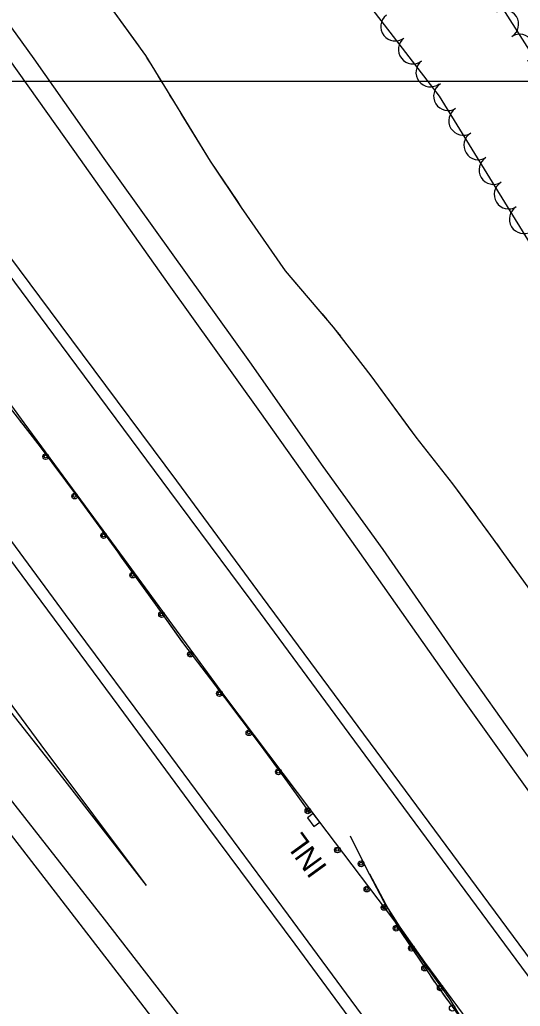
# Model space of a CAD drawing. Extents: x 353423 to 364002, y 127000 to 201942.
# Drawn here: x 360161 to 360299.7, y 131243.8 to 131517 of the extents above; entities that cross this region are included whole.
import ezdxf

# ---------------------------------------------------------------- set-up
doc = ezdxf.new("R2010")
doc.units = 0
for name, color, linetype in [('E_DTM_SlopeBottom', 7, 'Continuous'), ('E_DTM_SlopeTop', 7, 'Continuous'), ('E_FEN_Generic', 7, 'Continuous'), ('E_LAND_TreeLine', 7, 'Continuous'), ('E_MISCPROP', 7, 'Continuous'), ('E_STRUCT_WingWall', 7, 'Continuous')]:
    doc.layers.add(name, color=color, linetype=linetype)

msp = doc.modelspace()

# ---------------------------------------------------------------- linework, layer by layer
at = {"layer": 'E_DTM_SlopeBottom'}
msp.add_lwpolyline([(360242.51, 131293.53), (360244.12, 131294.72), (360242.33, 131297.13), (360240.72, 131295.93), (360242.51, 131293.53)], dxfattribs=at)
at = {"layer": 'E_DTM_SlopeTop'}
for points in [[(360003.08, 131723.98), (360026.59, 131690.8), (360050.66, 131656.92), (360076, 131620.97), (360100.11, 131586.88), (360125.76, 131551.21), (360150.28, 131516.85), (360176.2, 131480.5), (360202.36, 131443.55), (360227.4, 131408.49), (360254.45, 131370.41), (360283.17, 131329.61), (360313.93, 131286.54), (360342.07, 131246.99), (360365.58, 131214.1)], [(360009.57, 131723.99), (360027.6, 131698.56), (360049.78, 131667.45), (360072.16, 131635.99), (360094.34, 131604.71), (360115.48, 131575.16), (360139.63, 131541.28), (360164.88, 131506.22), (360184.31, 131478.55), (360203, 131452.58), (360224.62, 131422.3), (360245.01, 131393.28), (360261.61, 131370.27), (360281.99, 131340.83), (360301.15, 131313.88), (360323.92, 131282.92), (360348.28, 131250.08), (360369.39, 131222.01)], [(360000.03, 131665.19), (360028.81, 131626.11), (360057.41, 131587.56), (360084.25, 131551), (360108.41, 131518.47), (360130.23, 131488.94), (360151.93, 131459.79), (360178.27, 131424.39), (360204.45, 131389.3), (360228.2, 131357.12), (360253.08, 131323.43), (360277.43, 131290.42), (360302.72, 131256.33), (360326.47, 131224.33)], [(359999.42, 131660.51), (360021.52, 131630.8), (360042.89, 131601.91), (360067.53, 131568.65), (360091.97, 131535.6), (360113.92, 131506.19), (360139.67, 131470.98), (360170.37, 131429.77), (360202.51, 131386.45), (360225.06, 131356.17), (360252.15, 131319.31), (360278.04, 131284.31), (360304.69, 131248.27), (360327.72, 131217.17)], [(360575.18, 130810.12), (360549.49, 130844.86), (360524.49, 130878.73), (360497.39, 130915.13), (360467.43, 130955.68), (360439.68, 130993.02), (360407.61, 131036.18), (360380.03, 131073.48), (360351.56, 131111.82), (360326.08, 131146.42), (360292.61, 131191.57), (360263.74, 131230.73), (360235.43, 131269.03), (360201.32, 131315.21), (360173.69, 131352.3), (360144.86, 131391.33), (360115.34, 131431.1), (360078.4, 131481.11), (360051.39, 131517.67), (360020.98, 131558.78), (360004.85, 131580.55)], [(360570.32, 130810.78), (360548.47, 130840.49), (360524.15, 130873.36), (360502.29, 130902.85), (360480.25, 130932.95), (360458.46, 130961.89), (360436.23, 130991.86), (360411.63, 131024.91), (360388.86, 131056.04), (360364.01, 131089.52), (360340.79, 131120.96), (360317.08, 131153.14), (360291.88, 131187.31), (360262.08, 131227.39), (360237.28, 131260.96), (360213.16, 131293.49), (360188.56, 131326.79), (360157.99, 131368.04), (360130.78, 131404.94), (360101.39, 131444.8), (360074.24, 131481.36), (360045.6, 131519.67), (360018.3, 131556.7), (360002.77, 131577.44)], [(360196.1, 131277.21), (360166.97, 131316.17), (360138.29, 131354.85), (360108.91, 131394.79), (360080.27, 131433.31), (360051.52, 131472.3), (360021.11, 131513.2), (360002.79, 131537.75)], [(360196.1, 131277.21), (360172.94, 131307.04), (360153.65, 131331.42), (360127.39, 131365.42), (360105.84, 131393), (360081.56, 131424.27), (360056.13, 131456.84), (360032.57, 131487.03), (360010.09, 131515.87)], [(360207.27, 131238.46), (360184.52, 131267.86), (360159.74, 131299.48), (360133.63, 131332.88), (360108.09, 131365.67), (360085.69, 131394.38), (360058.41, 131429.35), (360035.01, 131459.48), (360010.51, 131490.72)], [(360529.26, 130810.15), (360508.41, 130837.24), (360485.18, 130867.33), (360462.48, 130896.68), (360441.11, 130924.47), (360420.86, 130950.4), (360400.54, 130976.79), (360381.21, 131001.34), (360361.35, 131027.47), (360341.14, 131054.75), (360322.71, 131078.25), (360302.51, 131104.47), (360282.87, 131129.92), (360262.23, 131156.88), (360238.8, 131187.06), (360216.46, 131216.14), (360195.46, 131243.54), (360169.36, 131277.4), (360145.28, 131308.49), (360118.17, 131343.54), (360093.11, 131375.68), (360066.52, 131410.11), (360041.02, 131442.73), (360013.42, 131478.34)]]:
    msp.add_lwpolyline(points, dxfattribs=at)
at = {"layer": 'E_FEN_Generic'}
msp.add_lwpolyline([(360240.86, 131543.07), (360277.21, 131495.83), (360305.83, 131449.37), (360330.41, 131422.99), (360340.44, 131415.04), (360349.76, 131415.72), (360360.72, 131424.8), (360362.03, 131437.93), (360351.45, 131449.46), (360338.77, 131454.13), (360328.16, 131459.74), (360322.41, 131469.23), (360315.7, 131485.01), (360310.33, 131495.85), (360294.96, 131520.04)], dxfattribs=at)
for centre, start, end in [((360265.01, 131515.12), 127.5917, 307.5764), ((360295.21, 131515.75), 302.4329, 122.4176), ((360299.5, 131509), 302.4329, 122.4176), ((360269.89, 131508.78), 127.5917, 307.5764), ((360274.77, 131502.44), 127.5917, 307.5764), ((360279.66, 131495.85), 121.6348, 301.6195), ((360283.86, 131489.03), 121.6348, 301.6195), ((360288.05, 131482.22), 121.6348, 301.6195), ((360292.25, 131475.41), 121.6348, 301.6195), ((360296.44, 131468.6), 121.6348, 301.6195), ((360300.64, 131461.79), 121.6348, 301.6195)]:
    msp.add_arc(centre, 4, start, end, dxfattribs=at)
at = {"layer": 'E_LAND_TreeLine'}
for q in [(363500, 131500), (364000, 131500)]:
    msp.add_line((360000, 131500), q, dxfattribs=at)
at = {"layer": 'E_MISCPROP'}
for points in [[(360295.68, 131219.05), (360286.13, 131235.86), (360280.19, 131245.87), (360275.11, 131252.97), (360264.89, 131267.31), (360246.16, 131292.13), (360217.87, 131329.62), (360190.02, 131367.65), (360162.28, 131405.38), (360136.73, 131440.32), (360110.08, 131476.44), (360081.4, 131514.84), (360049.73, 131557.18), (360020.86, 131596.38), (359996.88, 131629.11)], [(360295.68, 131219.05), (360286.13, 131235.86), (360280.19, 131245.87), (360275.11, 131252.97), (360264.89, 131267.31), (360246.16, 131292.13), (360217.87, 131329.62), (360190.02, 131367.65), (360162.28, 131405.38), (360136.73, 131440.32), (360110.08, 131476.44), (360081.4, 131514.84), (360049.73, 131557.18), (360020.86, 131596.38), (359996.88, 131629.11)], [(360609.58, 130801.27), (360569.17, 130855.66), (360532.35, 130905.41), (360506.02, 130940.93), (360474.4, 130983.48), (360434.81, 131037.25), (360402.45, 131081.68), (360370.14, 131125.1), (360338.49, 131167.99), (360300.41, 131219.26), (360273.23, 131255.95), (360266.4, 131265.65), (360261.83, 131272.79), (360257, 131282.08), (360252.66, 131290.85)], [(360609.58, 130801.27), (360569.17, 130855.66), (360532.35, 130905.41), (360506.02, 130940.93), (360474.4, 130983.48), (360434.81, 131037.25), (360402.45, 131081.68), (360370.14, 131125.1), (360338.49, 131167.99), (360300.41, 131219.26), (360273.23, 131255.95), (360266.4, 131265.65), (360261.83, 131272.79), (360257, 131282.08), (360252.66, 131290.85)]]:
    msp.add_lwpolyline(points, dxfattribs=at)
for centre, radius in [((360168.19, 131396), 0.79), ((360168.17, 131396.04), 0.398), ((360176.23, 131385.07), 0.79), ((360176.2, 131385.11), 0.398), ((360184.26, 131374.15), 0.79), ((360184.24, 131374.18), 0.398), ((360192.29, 131363.21), 0.79), ((360192.26, 131363.25), 0.398), ((360200.3, 131352.27), 0.79), ((360200.28, 131352.31), 0.398), ((360208.32, 131341.33), 0.79), ((360208.29, 131341.37), 0.398), ((360216.33, 131330.39), 0.79), ((360216.31, 131330.43), 0.398), ((360224.49, 131319.54), 0.79), ((360224.46, 131319.58), 0.398), ((360232.66, 131308.71), 0.79), ((360232.63, 131308.75), 0.398), ((360240.83, 131297.89), 0.79), ((360240.8, 131297.92), 0.398), ((360249, 131287.06), 0.79), ((360248.97, 131287.1), 0.398), ((360255.56, 131283.22), 0.79), ((360255.54, 131283.26), 0.398), ((360257.17, 131276.24), 0.79), ((360257.14, 131276.27), 0.398), ((360261.93, 131271.16), 0.79), ((360261.91, 131271.2), 0.398), ((360265.29, 131265.4), 0.79), ((360265.26, 131265.43), 0.398), ((360269.51, 131259.87), 0.79), ((360269.48, 131259.91), 0.398), ((360273.16, 131254.35), 0.79), ((360273.14, 131254.39), 0.398), ((360277.49, 131248.88), 0.79), ((360277.46, 131248.92), 0.398), ((360280.82, 131243.25), 0.79)]:
    msp.add_circle(centre, radius, dxfattribs=at)
at = {"layer": 'E_STRUCT_WingWall'}
for points in [[(360177.4, 131533.46), (360184.43, 131523.02), (360193.97, 131509.66)], [(360184.43, 131523.02), (360195.82, 131507.07), (360204.61, 131492.78), (360213.72, 131477.8), (360222.39, 131465.04), (360234.53, 131447.46), (360247.88, 131431.87), (360258.26, 131418.41), (360270.72, 131401.37), (360280.87, 131388.51), (360291.43, 131374.2), (360301.74, 131359.81), (360312.4, 131344.65), (360319.83, 131332.52), (360328.1, 131320.24), (360340.13, 131306.76), (360348.12, 131296.13), (360355.9, 131284.45), (360365.04, 131271.71), (360371.65, 131261.3), (360381.01, 131248.89), (360389.8, 131238.1)], [(360196.25, 131506.38), (360197.3, 131504.67)], [(360199.39, 131501.27), (360200.44, 131499.56)], [(360202.54, 131496.15), (360203.59, 131494.45)], [(360205.67, 131491.04), (360213.72, 131477.8), (360221.31, 131466.63)], [(360221.31, 131466.63), (360222.39, 131465.04), (360234.53, 131447.46), (360238.25, 131443.12)], [(360240.85, 131440.08), (360242.15, 131438.56)], [(360244.75, 131435.52), (360246.05, 131434)], [(360248.61, 131430.93), (360249.83, 131429.34)], [(360252.27, 131426.17), (360258.26, 131418.41), (360269.59, 131402.92)], [(360156.38, 131411.9), (360166.36, 131399.13), (360177.21, 131384.59), (360188.17, 131369.51), (360198.6, 131355.08), (360206.37, 131344.16), (360217.72, 131329.31), (360227.57, 131316.17), (360234.42, 131306.89), (360238.09, 131301.9), (360240.38, 131298.65), (360241.15, 131297.48)], [(360161.07, 131405.89), (360162.3, 131404.32)], [(360164.77, 131401.17), (360166, 131399.59)], [(360269.59, 131402.92), (360270.72, 131401.37), (360280.87, 131388.51), (360287.22, 131379.9)], [(360168.4, 131396.39), (360169.6, 131394.79)], [(360171.99, 131391.59), (360177.21, 131384.59), (360188.17, 131369.51), (360189.12, 131368.19)], [(360289.6, 131376.68), (360290.79, 131375.07)], [(360293.13, 131371.83), (360294.29, 131370.2)], [(360189.12, 131368.19), (360198.6, 131355.08), (360206.04, 131344.63)], [(360296.62, 131366.95), (360297.79, 131365.33)], [(360208.45, 131341.44), (360209.66, 131339.85)], [(360212.09, 131336.68), (360213.31, 131335.09)], [(360215.74, 131331.91), (360216.95, 131330.32)], [(360219.36, 131327.13), (360227.57, 131316.17), (360234.42, 131306.89), (360236.66, 131303.85)], [(360236.66, 131303.85), (360238.09, 131301.9), (360240.38, 131298.65), (360241.15, 131297.48)], [(360257.86, 131280.42), (360266.11, 131265.01), (360276.71, 131249.3), (360289.12, 131232.18)], [(360257.86, 131280.42), (360266.11, 131265.01), (360272.55, 131255.46)], [(360274.79, 131252.14), (360275.91, 131250.49)], [(360278.22, 131247.22), (360279.39, 131245.6)]]:
    msp.add_lwpolyline(points, dxfattribs=at)

# ---------------------------------------------------------------- texts
at = {"layer": 'E_DTM_SlopeBottom'}
msp.add_text('INL', height=6, rotation=126.0185, dxfattribs=at).set_placement((360246.42, 131282.28))

doc.saveas('drawing.dxf')
